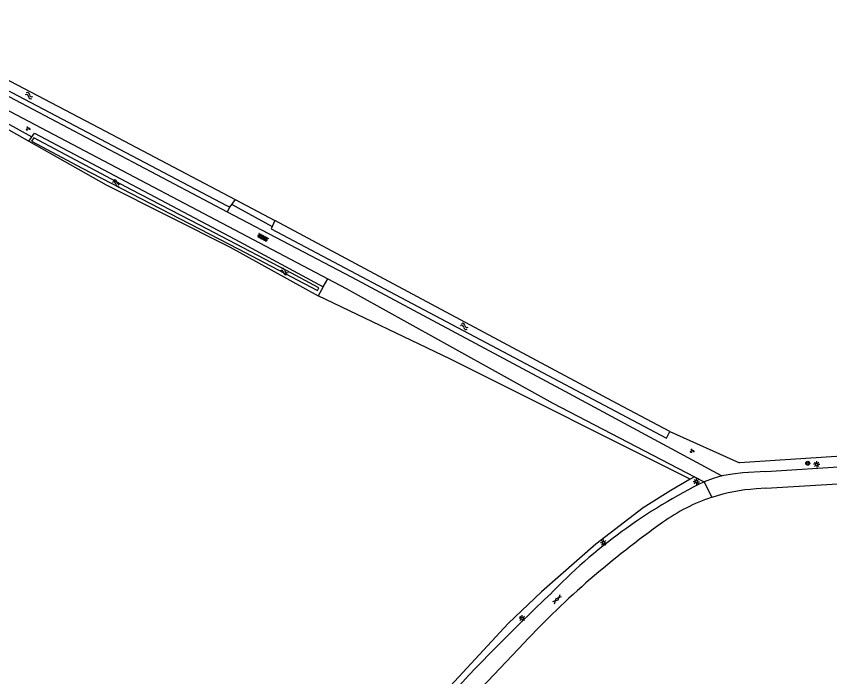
# Model space of a CAD drawing. Extents: x 136000 to 138005, y 398500 to 400500.
# Drawn here: x 136851.9 to 137012.6, y 400369.6 to 400500 of the extents above; entities that cross this region are included whole.
import ezdxf

# ---------------------------------------------------------------- set-up
doc = ezdxf.new("R2010")
doc.units = 0
for name, color, linetype in [('gg-knt-bronhoudergrens', 7, 'Continuous'), ('gg-knt-onverhard', 7, 'Continuous'), ('gg-knt-verharding', 7, 'Continuous'), ('gg-kntw-bovenkant insteek waterloop', 7, 'Continuous'), ('gg-kntw-waterlijn', 7, 'Continuous'), ('gg-kwrk-duiker nz buis', 7, 'Continuous'), ('gt-grn-groengrens', 7, 'Continuous'), ('gt-grn-weggrens', 7, 'Continuous'), ('gt-symb-boom', 7, 'Continuous'), ('gt-symb-gesloten verharding', 7, 'Continuous'), ('gt-symb-groenvak', 7, 'Continuous'), ('gt-symb-lichtmast', 7, 'Continuous'), ('gt-symb-overige verharding', 7, 'Continuous'), ('gt-symb-watersymbool', 7, 'Continuous')]:
    doc.layers.add(name, color=color, linetype=linetype)

# ---------------------------------------------------------------- blocks, each defined once
blk = doc.blocks.new('gt0-LMAST')
at = {"layer": 'gt-symb-lichtmast'}
for p, q in [((-0.18, 0.17), (-0.45, 0.44)), ((-0.01, 0.25), (-0.01, 0.62)), ((0.17, 0.17), (0.44, 0.44)), ((-0.26, 0), (-0.63, 0)), ((-0.18, -0.18), (-0.45, -0.45)), ((-0.01, -0.25), (-0.01, -0.63)), ((0.44, -0.45), (0.17, -0.18)), ((0.24, 0), (0.62, 0))]:
    blk.add_line(p, q, dxfattribs=at)
blk.add_circle((-0.01, 0), 0.25, dxfattribs=at)
blk = doc.blocks.new('gt0-BOOM')
at = {"layer": 'gt-symb-boom'}
for radius in [0.4, 0.2]:
    blk.add_circle((0, 0), radius, dxfattribs=at)
blk = doc.blocks.new('gt0-OVH')
at = {"layer": 'gt-symb-overige verharding'}
for points in [[(-0.97, 0.3), (-0.97, 0.31), (-0.96, 0.32), (-0.97, 0.33), (-0.97, 0.34), (-0.98, 0.35), (-0.99, 0.35), (-1, 0.36), (-1.01, 0.35), (-1.02, 0.35), (-1.03, 0.34), (-1.03, 0.33), (-1.04, 0.32), (-1.03, 0.31), (-1.03, 0.3), (-1.02, 0.29), (-1.01, 0.29), (-1, 0.28), (-0.99, 0.29), (-0.98, 0.29)], [(-0.87, 0.11), (-0.87, 0.12), (-0.86, 0.13), (-0.87, 0.14), (-0.87, 0.15), (-0.88, 0.16), (-0.89, 0.16), (-0.9, 0.16), (-0.91, 0.16), (-0.92, 0.16), (-0.93, 0.15), (-0.93, 0.14), (-0.94, 0.13), (-0.93, 0.12), (-0.93, 0.11), (-0.92, 0.1), (-0.91, 0.09), (-0.9, 0.09), (-0.89, 0.09), (-0.88, 0.1)], [(-0.77, 0.3), (-0.77, 0.31), (-0.76, 0.32), (-0.77, 0.33), (-0.77, 0.34), (-0.78, 0.35), (-0.79, 0.35), (-0.8, 0.36), (-0.81, 0.35), (-0.82, 0.35), (-0.83, 0.34), (-0.83, 0.33), (-0.84, 0.32), (-0.83, 0.31), (-0.83, 0.3), (-0.82, 0.29), (-0.81, 0.29), (-0.8, 0.28), (-0.79, 0.29), (-0.78, 0.29)], [(-0.67, 0.11), (-0.67, 0.12), (-0.66, 0.13), (-0.67, 0.14), (-0.67, 0.15), (-0.68, 0.16), (-0.69, 0.16), (-0.7, 0.16), (-0.71, 0.16), (-0.72, 0.16), (-0.73, 0.15), (-0.73, 0.14), (-0.74, 0.13), (-0.73, 0.12), (-0.73, 0.11), (-0.72, 0.1), (-0.71, 0.09), (-0.7, 0.09), (-0.69, 0.09), (-0.68, 0.1)], [(-0.57, 0.3), (-0.57, 0.31), (-0.56, 0.32), (-0.57, 0.33), (-0.57, 0.34), (-0.58, 0.35), (-0.59, 0.35), (-0.6, 0.36), (-0.61, 0.35), (-0.62, 0.35), (-0.63, 0.34), (-0.63, 0.33), (-0.64, 0.32), (-0.63, 0.31), (-0.63, 0.3), (-0.62, 0.29), (-0.61, 0.29), (-0.6, 0.28), (-0.59, 0.29), (-0.58, 0.29)], [(-0.47, 0.11), (-0.47, 0.12), (-0.46, 0.13), (-0.47, 0.14), (-0.47, 0.15), (-0.48, 0.16), (-0.49, 0.16), (-0.5, 0.16), (-0.51, 0.16), (-0.52, 0.16), (-0.53, 0.15), (-0.53, 0.14), (-0.54, 0.13), (-0.53, 0.12), (-0.53, 0.11), (-0.52, 0.1), (-0.51, 0.09), (-0.5, 0.09), (-0.49, 0.09), (-0.48, 0.1)], [(-0.37, 0.3), (-0.37, 0.31), (-0.36, 0.32), (-0.37, 0.33), (-0.37, 0.34), (-0.38, 0.35), (-0.39, 0.35), (-0.4, 0.36), (-0.41, 0.35), (-0.42, 0.35), (-0.43, 0.34), (-0.43, 0.33), (-0.44, 0.32), (-0.43, 0.31), (-0.43, 0.3), (-0.42, 0.29), (-0.41, 0.29), (-0.4, 0.28), (-0.39, 0.29), (-0.38, 0.29)], [(-0.27, 0.11), (-0.27, 0.12), (-0.26, 0.13), (-0.27, 0.14), (-0.27, 0.15), (-0.28, 0.16), (-0.29, 0.16), (-0.3, 0.16), (-0.31, 0.16), (-0.32, 0.16), (-0.33, 0.15), (-0.33, 0.14), (-0.34, 0.13), (-0.33, 0.12), (-0.33, 0.11), (-0.32, 0.1), (-0.31, 0.09), (-0.3, 0.09), (-0.29, 0.09), (-0.28, 0.1)], [(-0.17, 0.3), (-0.17, 0.31), (-0.16, 0.32), (-0.17, 0.33), (-0.17, 0.34), (-0.18, 0.35), (-0.19, 0.35), (-0.2, 0.36), (-0.21, 0.35), (-0.22, 0.35), (-0.23, 0.34), (-0.23, 0.33), (-0.24, 0.32), (-0.23, 0.31), (-0.23, 0.3), (-0.22, 0.29), (-0.21, 0.29), (-0.2, 0.28), (-0.19, 0.29), (-0.18, 0.29)], [(-0.07, 0.11), (-0.07, 0.12), (-0.06, 0.13), (-0.07, 0.14), (-0.07, 0.15), (-0.08, 0.16), (-0.09, 0.16), (-0.1, 0.16), (-0.11, 0.16), (-0.12, 0.16), (-0.13, 0.15), (-0.13, 0.14), (-0.14, 0.13), (-0.13, 0.12), (-0.13, 0.11), (-0.12, 0.1), (-0.11, 0.09), (-0.1, 0.09), (-0.09, 0.09), (-0.08, 0.1)], [(0.03, 0.3), (0.03, 0.31), (0.04, 0.32), (0.03, 0.33), (0.03, 0.34), (0.02, 0.35), (0.01, 0.35), (0, 0.36), (-0.01, 0.35), (-0.02, 0.35), (-0.03, 0.34), (-0.03, 0.33), (-0.04, 0.32), (-0.03, 0.31), (-0.03, 0.3), (-0.02, 0.29), (-0.01, 0.29), (0, 0.28), (0.01, 0.29), (0.02, 0.29)], [(0.13, 0.11), (0.13, 0.12), (0.14, 0.13), (0.13, 0.14), (0.13, 0.15), (0.12, 0.16), (0.11, 0.16), (0.1, 0.16), (0.09, 0.16), (0.08, 0.16), (0.07, 0.15), (0.07, 0.14), (0.06, 0.13), (0.07, 0.12), (0.07, 0.11), (0.08, 0.1), (0.09, 0.09), (0.1, 0.09), (0.11, 0.09), (0.12, 0.1)], [(0.23, 0.3), (0.23, 0.31), (0.24, 0.32), (0.23, 0.33), (0.23, 0.34), (0.22, 0.35), (0.21, 0.35), (0.2, 0.36), (0.19, 0.35), (0.18, 0.35), (0.17, 0.34), (0.17, 0.33), (0.16, 0.32), (0.17, 0.31), (0.17, 0.3), (0.18, 0.29), (0.19, 0.29), (0.2, 0.28), (0.21, 0.29), (0.22, 0.29)], [(0.33, 0.11), (0.33, 0.12), (0.34, 0.13), (0.33, 0.14), (0.33, 0.15), (0.32, 0.16), (0.31, 0.16), (0.3, 0.16), (0.29, 0.16), (0.28, 0.16), (0.27, 0.15), (0.27, 0.14), (0.26, 0.13), (0.27, 0.12), (0.27, 0.11), (0.28, 0.1), (0.29, 0.09), (0.3, 0.09), (0.31, 0.09), (0.32, 0.1)], [(0.43, 0.3), (0.43, 0.31), (0.44, 0.32), (0.43, 0.33), (0.43, 0.34), (0.42, 0.35), (0.41, 0.35), (0.4, 0.36), (0.39, 0.35), (0.38, 0.35), (0.37, 0.34), (0.37, 0.33), (0.36, 0.32), (0.37, 0.31), (0.37, 0.3), (0.38, 0.29), (0.39, 0.29), (0.4, 0.28), (0.41, 0.29), (0.42, 0.29)], [(0.53, 0.11), (0.53, 0.12), (0.54, 0.13), (0.53, 0.14), (0.53, 0.15), (0.52, 0.16), (0.51, 0.16), (0.5, 0.16), (0.49, 0.16), (0.48, 0.16), (0.47, 0.15), (0.47, 0.14), (0.46, 0.13), (0.47, 0.12), (0.47, 0.11), (0.48, 0.1), (0.49, 0.09), (0.5, 0.09), (0.51, 0.09), (0.52, 0.1)], [(0.63, 0.3), (0.63, 0.31), (0.64, 0.32), (0.63, 0.33), (0.63, 0.34), (0.62, 0.35), (0.61, 0.35), (0.6, 0.36), (0.59, 0.35), (0.58, 0.35), (0.57, 0.34), (0.57, 0.33), (0.56, 0.32), (0.57, 0.31), (0.57, 0.3), (0.58, 0.29), (0.59, 0.29), (0.6, 0.28), (0.61, 0.29), (0.62, 0.29)], [(0.73, 0.11), (0.73, 0.12), (0.74, 0.13), (0.73, 0.14), (0.73, 0.15), (0.72, 0.16), (0.71, 0.16), (0.7, 0.16), (0.69, 0.16), (0.68, 0.16), (0.67, 0.15), (0.67, 0.14), (0.66, 0.13), (0.67, 0.12), (0.67, 0.11), (0.68, 0.1), (0.69, 0.09), (0.7, 0.09), (0.71, 0.09), (0.72, 0.1)], [(0.83, 0.3), (0.83, 0.31), (0.84, 0.32), (0.83, 0.33), (0.83, 0.34), (0.82, 0.35), (0.81, 0.35), (0.8, 0.36), (0.79, 0.35), (0.78, 0.35), (0.77, 0.34), (0.77, 0.33), (0.76, 0.32), (0.77, 0.31), (0.77, 0.3), (0.78, 0.29), (0.79, 0.29), (0.8, 0.28), (0.81, 0.29), (0.82, 0.29)], [(0.93, 0.11), (0.93, 0.12), (0.94, 0.13), (0.93, 0.14), (0.93, 0.15), (0.92, 0.16), (0.91, 0.16), (0.9, 0.16), (0.89, 0.16), (0.88, 0.16), (0.87, 0.15), (0.87, 0.14), (0.86, 0.13), (0.87, 0.12), (0.87, 0.11), (0.88, 0.1), (0.89, 0.09), (0.9, 0.09), (0.91, 0.09), (0.92, 0.1)], [(1.03, 0.3), (1.03, 0.31), (1.04, 0.32), (1.03, 0.33), (1.03, 0.34), (1.02, 0.35), (1.01, 0.35), (1, 0.36), (0.99, 0.35), (0.98, 0.35), (0.97, 0.34), (0.97, 0.33), (0.96, 0.32), (0.97, 0.31), (0.97, 0.3), (0.98, 0.29), (0.99, 0.29), (1, 0.28), (1.01, 0.29), (1.02, 0.29)], [(-0.97, -0.14), (-0.97, -0.13), (-0.96, -0.12), (-0.97, -0.11), (-0.97, -0.1), (-0.98, -0.09), (-0.99, -0.09), (-1, -0.08), (-1.01, -0.09), (-1.02, -0.09), (-1.03, -0.1), (-1.03, -0.11), (-1.04, -0.12), (-1.03, -0.13), (-1.03, -0.14), (-1.02, -0.15), (-1.01, -0.15), (-1, -0.16), (-0.99, -0.15), (-0.98, -0.15)], [(-0.87, -0.33), (-0.87, -0.32), (-0.86, -0.31), (-0.87, -0.3), (-0.87, -0.29), (-0.88, -0.28), (-0.89, -0.28), (-0.9, -0.28), (-0.91, -0.28), (-0.92, -0.28), (-0.93, -0.29), (-0.93, -0.3), (-0.94, -0.31), (-0.93, -0.32), (-0.93, -0.33), (-0.92, -0.34), (-0.91, -0.35), (-0.9, -0.35), (-0.89, -0.35), (-0.88, -0.34)], [(-0.77, -0.14), (-0.77, -0.13), (-0.76, -0.12), (-0.77, -0.11), (-0.77, -0.1), (-0.78, -0.09), (-0.79, -0.09), (-0.8, -0.08), (-0.81, -0.09), (-0.82, -0.09), (-0.83, -0.1), (-0.83, -0.11), (-0.84, -0.12), (-0.83, -0.13), (-0.83, -0.14), (-0.82, -0.15), (-0.81, -0.15), (-0.8, -0.16), (-0.79, -0.15), (-0.78, -0.15)], [(-0.67, -0.33), (-0.67, -0.32), (-0.66, -0.31), (-0.67, -0.3), (-0.67, -0.29), (-0.68, -0.28), (-0.69, -0.28), (-0.7, -0.28), (-0.71, -0.28), (-0.72, -0.28), (-0.73, -0.29), (-0.73, -0.3), (-0.74, -0.31), (-0.73, -0.32), (-0.73, -0.33), (-0.72, -0.34), (-0.71, -0.35), (-0.7, -0.35), (-0.69, -0.35), (-0.68, -0.34)], [(-0.57, -0.14), (-0.57, -0.13), (-0.56, -0.12), (-0.57, -0.11), (-0.57, -0.1), (-0.58, -0.09), (-0.59, -0.09), (-0.6, -0.08), (-0.61, -0.09), (-0.62, -0.09), (-0.63, -0.1), (-0.63, -0.11), (-0.64, -0.12), (-0.63, -0.13), (-0.63, -0.14), (-0.62, -0.15), (-0.61, -0.15), (-0.6, -0.16), (-0.59, -0.15), (-0.58, -0.15)], [(-0.47, -0.33), (-0.47, -0.32), (-0.46, -0.31), (-0.47, -0.3), (-0.47, -0.29), (-0.48, -0.28), (-0.49, -0.28), (-0.5, -0.28), (-0.51, -0.28), (-0.52, -0.28), (-0.53, -0.29), (-0.53, -0.3), (-0.54, -0.31), (-0.53, -0.32), (-0.53, -0.33), (-0.52, -0.34), (-0.51, -0.35), (-0.5, -0.35), (-0.49, -0.35), (-0.48, -0.34)], [(-0.37, -0.14), (-0.37, -0.13), (-0.36, -0.12), (-0.37, -0.11), (-0.37, -0.1), (-0.38, -0.09), (-0.39, -0.09), (-0.4, -0.08), (-0.41, -0.09), (-0.42, -0.09), (-0.43, -0.1), (-0.43, -0.11), (-0.44, -0.12), (-0.43, -0.13), (-0.43, -0.14), (-0.42, -0.15), (-0.41, -0.15), (-0.4, -0.16), (-0.39, -0.15), (-0.38, -0.15)], [(-0.27, -0.33), (-0.27, -0.32), (-0.26, -0.31), (-0.27, -0.3), (-0.27, -0.29), (-0.28, -0.28), (-0.29, -0.28), (-0.3, -0.28), (-0.31, -0.28), (-0.32, -0.28), (-0.33, -0.29), (-0.33, -0.3), (-0.34, -0.31), (-0.33, -0.32), (-0.33, -0.33), (-0.32, -0.34), (-0.31, -0.35), (-0.3, -0.35), (-0.29, -0.35), (-0.28, -0.34)], [(-0.17, -0.14), (-0.17, -0.13), (-0.16, -0.12), (-0.17, -0.11), (-0.17, -0.1), (-0.18, -0.09), (-0.19, -0.09), (-0.2, -0.08), (-0.21, -0.09), (-0.22, -0.09), (-0.23, -0.1), (-0.23, -0.11), (-0.24, -0.12), (-0.23, -0.13), (-0.23, -0.14), (-0.22, -0.15), (-0.21, -0.15), (-0.2, -0.16), (-0.19, -0.15), (-0.18, -0.15)], [(-0.07, -0.33), (-0.07, -0.32), (-0.06, -0.31), (-0.07, -0.3), (-0.07, -0.29), (-0.08, -0.28), (-0.09, -0.28), (-0.1, -0.28), (-0.11, -0.28), (-0.12, -0.28), (-0.13, -0.29), (-0.13, -0.3), (-0.14, -0.31), (-0.13, -0.32), (-0.13, -0.33), (-0.12, -0.34), (-0.11, -0.35), (-0.1, -0.35), (-0.09, -0.35), (-0.08, -0.34)], [(0.03, -0.14), (0.03, -0.13), (0.04, -0.12), (0.03, -0.11), (0.03, -0.1), (0.02, -0.09), (0.01, -0.09), (0, -0.08), (-0.01, -0.09), (-0.02, -0.09), (-0.03, -0.1), (-0.03, -0.11), (-0.04, -0.12), (-0.03, -0.13), (-0.03, -0.14), (-0.02, -0.15), (-0.01, -0.15), (0, -0.16), (0.01, -0.15), (0.02, -0.15)], [(0.13, -0.33), (0.13, -0.32), (0.14, -0.31), (0.13, -0.3), (0.13, -0.29), (0.12, -0.28), (0.11, -0.28), (0.1, -0.28), (0.09, -0.28), (0.08, -0.28), (0.07, -0.29), (0.07, -0.3), (0.06, -0.31), (0.07, -0.32), (0.07, -0.33), (0.08, -0.34), (0.09, -0.35), (0.1, -0.35), (0.11, -0.35), (0.12, -0.34)], [(0.23, -0.14), (0.23, -0.13), (0.24, -0.12), (0.23, -0.11), (0.23, -0.1), (0.22, -0.09), (0.21, -0.09), (0.2, -0.08), (0.19, -0.09), (0.18, -0.09), (0.17, -0.1), (0.17, -0.11), (0.16, -0.12), (0.17, -0.13), (0.17, -0.14), (0.18, -0.15), (0.19, -0.15), (0.2, -0.16), (0.21, -0.15), (0.22, -0.15)], [(0.33, -0.33), (0.33, -0.32), (0.34, -0.31), (0.33, -0.3), (0.33, -0.29), (0.32, -0.28), (0.31, -0.28), (0.3, -0.28), (0.29, -0.28), (0.28, -0.28), (0.27, -0.29), (0.27, -0.3), (0.26, -0.31), (0.27, -0.32), (0.27, -0.33), (0.28, -0.34), (0.29, -0.35), (0.3, -0.35), (0.31, -0.35), (0.32, -0.34)], [(0.43, -0.14), (0.43, -0.13), (0.44, -0.12), (0.43, -0.11), (0.43, -0.1), (0.42, -0.09), (0.41, -0.09), (0.4, -0.08), (0.39, -0.09), (0.38, -0.09), (0.37, -0.1), (0.37, -0.11), (0.36, -0.12), (0.37, -0.13), (0.37, -0.14), (0.38, -0.15), (0.39, -0.15), (0.4, -0.16), (0.41, -0.15), (0.42, -0.15)], [(0.53, -0.33), (0.53, -0.32), (0.54, -0.31), (0.53, -0.3), (0.53, -0.29), (0.52, -0.28), (0.51, -0.28), (0.5, -0.28), (0.49, -0.28), (0.48, -0.28), (0.47, -0.29), (0.47, -0.3), (0.46, -0.31), (0.47, -0.32), (0.47, -0.33), (0.48, -0.34), (0.49, -0.35), (0.5, -0.35), (0.51, -0.35), (0.52, -0.34)], [(0.63, -0.14), (0.63, -0.13), (0.64, -0.12), (0.63, -0.11), (0.63, -0.1), (0.62, -0.09), (0.61, -0.09), (0.6, -0.08), (0.59, -0.09), (0.58, -0.09), (0.57, -0.1), (0.57, -0.11), (0.56, -0.12), (0.57, -0.13), (0.57, -0.14), (0.58, -0.15), (0.59, -0.15), (0.6, -0.16), (0.61, -0.15), (0.62, -0.15)], [(0.73, -0.33), (0.73, -0.32), (0.74, -0.31), (0.73, -0.3), (0.73, -0.29), (0.72, -0.28), (0.71, -0.28), (0.7, -0.28), (0.69, -0.28), (0.68, -0.28), (0.67, -0.29), (0.67, -0.3), (0.66, -0.31), (0.67, -0.32), (0.67, -0.33), (0.68, -0.34), (0.69, -0.35), (0.7, -0.35), (0.71, -0.35), (0.72, -0.34)], [(0.83, -0.14), (0.83, -0.13), (0.84, -0.12), (0.83, -0.11), (0.83, -0.1), (0.82, -0.09), (0.81, -0.09), (0.8, -0.08), (0.79, -0.09), (0.78, -0.09), (0.77, -0.1), (0.77, -0.11), (0.76, -0.12), (0.77, -0.13), (0.77, -0.14), (0.78, -0.15), (0.79, -0.15), (0.8, -0.16), (0.81, -0.15), (0.82, -0.15)], [(0.93, -0.33), (0.93, -0.32), (0.94, -0.31), (0.93, -0.3), (0.93, -0.29), (0.92, -0.28), (0.91, -0.28), (0.9, -0.28), (0.89, -0.28), (0.88, -0.28), (0.87, -0.29), (0.87, -0.3), (0.86, -0.31), (0.87, -0.32), (0.87, -0.33), (0.88, -0.34), (0.89, -0.35), (0.9, -0.35), (0.91, -0.35), (0.92, -0.34)], [(1.03, -0.14), (1.03, -0.13), (1.04, -0.12), (1.03, -0.11), (1.03, -0.1), (1.02, -0.09), (1.01, -0.09), (1, -0.08), (0.99, -0.09), (0.98, -0.09), (0.97, -0.1), (0.97, -0.11), (0.96, -0.12), (0.97, -0.13), (0.97, -0.14), (0.98, -0.15), (0.99, -0.15), (1, -0.16), (1.01, -0.15), (1.02, -0.15)]]:
    blk.add_lwpolyline(points, close=True, dxfattribs=at)
blk = doc.blocks.new('gt0-WA')
at = {"layer": 'gt-symb-watersymbool'}
for centre, start, end in [((-0.32, 0.02), 28.0725, 151.9275), ((0.43, 0.42), 208.0725, 331.9275), ((-0.32, -0.43), 28.0725, 151.9275), ((0.43, -0.03), 208.0725, 331.9275)]:
    blk.add_arc(centre, 0.425, start, end, dxfattribs=at)
blk = doc.blocks.new('gt0-GESVH1')
at = {"layer": 'gt-symb-gesloten verharding'}
for p, q in [((-0.99, -0.26), (0.01, 0.24)), ((0.01, -0.26), (-0.99, 0.24)), ((0.01, 0.24), (1.01, -0.26)), ((1.01, 0.24), (0.01, -0.26))]:
    blk.add_line(p, q, dxfattribs=at)
blk = doc.blocks.new('gt0-GRVAK')
at = {"layer": 'gt-symb-groenvak'}
for p, q in [((-0.11, 0.19), (-0.23, 0.24)), ((-0.18, 0.15), (0.09, 0.15)), ((-0.09, 0.21), (-0.16, 0.32)), ((-0.05, 0.21), (-0.05, 0.39)), ((0, 0.21), (0.06, 0.32)), ((0.01, 0.19), (0.13, 0.24)), ((0.26, -0.05), (0.2, 0.06)), ((0.3, -0.05), (0.3, 0.13)), ((0.35, -0.05), (0.41, 0.06)), ((-0.24, -0.23), (-0.36, -0.18)), ((-0.32, -0.26), (-0.05, -0.26)), ((-0.23, -0.21), (-0.29, -0.1)), ((-0.18, -0.2), (-0.18, -0.02)), ((-0.14, -0.21), (-0.07, -0.1)), ((-0.12, -0.23), (0, -0.18)), ((0.24, -0.07), (0.12, -0.02)), ((0.17, -0.11), (0.44, -0.11)), ((0.37, -0.07), (0.49, -0.02))]:
    blk.add_line(p, q, dxfattribs=at)

msp = doc.modelspace()

# ---------------------------------------------------------------- linework, layer by layer
at = {"layer": 'gg-knt-bronhoudergrens'}
for points in [[(136985.04, 400408.55), (136937.71, 400432.25), (136911.56, 400444.8)], [(136985.04, 400408.55), (136981.21, 400406.33), (136975.74, 400402.91), (136966.36, 400395.73), (136955.68, 400386.34), (136949.09, 400380.07), (136929.48, 400358.97), (136923.14, 400351.92), (136907.66, 400333.7)]]:
    msp.add_lwpolyline(points, dxfattribs=at)
at = {"layer": 'gg-knt-onverhard'}
for p, q in [((136814.89, 400500), (136913.42, 400448.13)), ((136820.46, 400500), (136893.53, 400461.35)), ((136985.88, 400409.04), (136987.76, 400408.06))]:
    msp.add_line(p, q, dxfattribs=at)
for points in [[(136893.53, 400461.35), (136918.18, 400448.46), (136959.38, 400426.44), (136991.31, 400409.21)], [(136913.42, 400448.13), (136917.04, 400446.21), (136957.91, 400423.57), (136985.88, 400409.04)]]:
    msp.add_lwpolyline(points, dxfattribs=at)
at = {"layer": 'gg-knt-verharding'}
for p, q in [((137000, 400410.11), (137071, 400414.59)), ((137000, 400406.78), (137062.92, 400410.68)), ((137000, 400406.78), (136998.06, 400406.66)), ((136952.22, 400376.28), (136942.71, 400366.21))]:
    msp.add_line(p, q, dxfattribs=at)
for points in [[(137000, 400410.11), (136995.45, 400409.82), (136993.37, 400409.6), (136991.31, 400409.21)], [(136991.31, 400409.21), (136989.57, 400408.72), (136987.76, 400408.06)]]:
    msp.add_lwpolyline(points, dxfattribs=at)
for centre, radius, start, end in [((137035.64, 400310.62), 108.56, 116.1664, 136.2099), ((137000.18, 400371.78), 34.94, 93.4819, 108.0963), ((137000.17, 400371.78), 34.94, 108.0835, 126.1358), ((137083.03, 400253.08), 179.69, 125.1552, 136.7166), ((137217.7, 400108.55), 380.35, 133.2137, 137.7343)]:
    msp.add_arc(centre, radius, start, end, dxfattribs=at)
at = {"layer": 'gg-kntw-bovenkant insteek waterloop'}
for p, q in [((136895.12, 400463.83), (136894.07, 400462.37)), ((136912.55, 400446.56), (136911.56, 400444.8))]:
    msp.add_line(p, q, dxfattribs=at)
for points in [[(136822.94, 400500), (136830.98, 400495.57), (136847.08, 400487.01), (136893.58, 400462.59), (136894.07, 400462.37)], [(136826.49, 400500), (136831.76, 400497.08), (136869.55, 400477.3), (136895.12, 400463.83)], [(136854.4, 400475.32), (136855.48, 400476.93), (136895.08, 400456.01), (136912.55, 400446.56)], [(136854.4, 400475.32), (136869.65, 400466.68), (136894.13, 400454.38), (136911.56, 400444.8)], [(136902.94, 400459.65), (136902.23, 400458.03), (136980.34, 400416.71), (136981.02, 400418.01)], [(136981.02, 400418.01), (136970.68, 400423.47), (136902.94, 400459.65)]]:
    msp.add_lwpolyline(points, dxfattribs=at)
at = {"layer": 'gg-kntw-waterlijn'}
msp.add_lwpolyline([(136855.33, 400476.01), (136854.92, 400475.35), (136864.91, 400469.98), (136895.74, 400454.06), (136911.4, 400445.83), (136911.69, 400446.4), (136905.25, 400449.79), (136888.17, 400458.76), (136874.66, 400465.72), (136860.57, 400473.2), (136855.33, 400476.01)], dxfattribs=at)
at = {"layer": 'gg-kwrk-duiker nz buis'}
for p, q in [((136849.96, 400478.96), (136854.98, 400476.18)), ((136894.44, 400462.88), (136902.44, 400458.5))]:
    msp.add_line(p, q, dxfattribs=at)
at = {"layer": 'gt-grn-groengrens'}
for p, q in [((136849.49, 400478.09), (136854.4, 400475.32)), ((136895.12, 400463.83), (136902.94, 400459.65)), ((136894.07, 400462.37), (136893.53, 400461.35)), ((136912.55, 400446.56), (136913.42, 400448.13)), ((136981.02, 400418.01), (136994.76, 400411.78)), ((136985.88, 400409.04), (136985.04, 400408.55))]:
    msp.add_line(p, q, dxfattribs=at)
msp.add_lwpolyline([(137050.43, 400415.8), (137041.16, 400414.82), (136994.76, 400411.78)], dxfattribs=at)
at = {"layer": 'gt-grn-weggrens'}
msp.add_line((136987.76, 400408.06), (136989.32, 400404.99), dxfattribs=at)

# ---------------------------------------------------------------- block references
at = {"layer": 'gt-symb-boom', "rotation": 90}
msp.add_blockref('gt0-BOOM', (137008.26, 400411.73), dxfattribs=at)
at = {"layer": 'gt-symb-gesloten verharding', "rotation": 45.48623256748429}
msp.add_blockref('gt0-GESVH1', (136958.72, 400384.87), dxfattribs=at)
at = {"layer": 'gt-symb-groenvak'}
for p in [(136854.18, 400477.81), (136985.38, 400414.15)]:
    msp.add_blockref('gt0-GRVAK', p, dxfattribs=at)
at = {"layer": 'gt-symb-lichtmast'}
for p in [(137010.03, 400411.52), (136986.26, 400408.08), (136967.94, 400396.02), (136951.85, 400381.1)]:
    msp.add_blockref('gt0-LMAST', p, dxfattribs=at)
at = {"layer": 'gt-symb-overige verharding', "rotation": -28.153346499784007}
msp.add_blockref('gt0-OVH', (136900.6, 400456.3), dxfattribs=at)
at = {"layer": 'gt-symb-watersymbool'}
for p, rotation in [((136854.37, 400484.36), -27.71850162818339), ((136871.63, 400467.08), -27.846622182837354), ((136904.77, 400449.62), -28.7430356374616), ((136940.38, 400438.77), -27.89727103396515)]:
    msp.add_blockref('gt0-WA', p, dxfattribs=dict(at, rotation=rotation))

doc.saveas('drawing.dxf')
